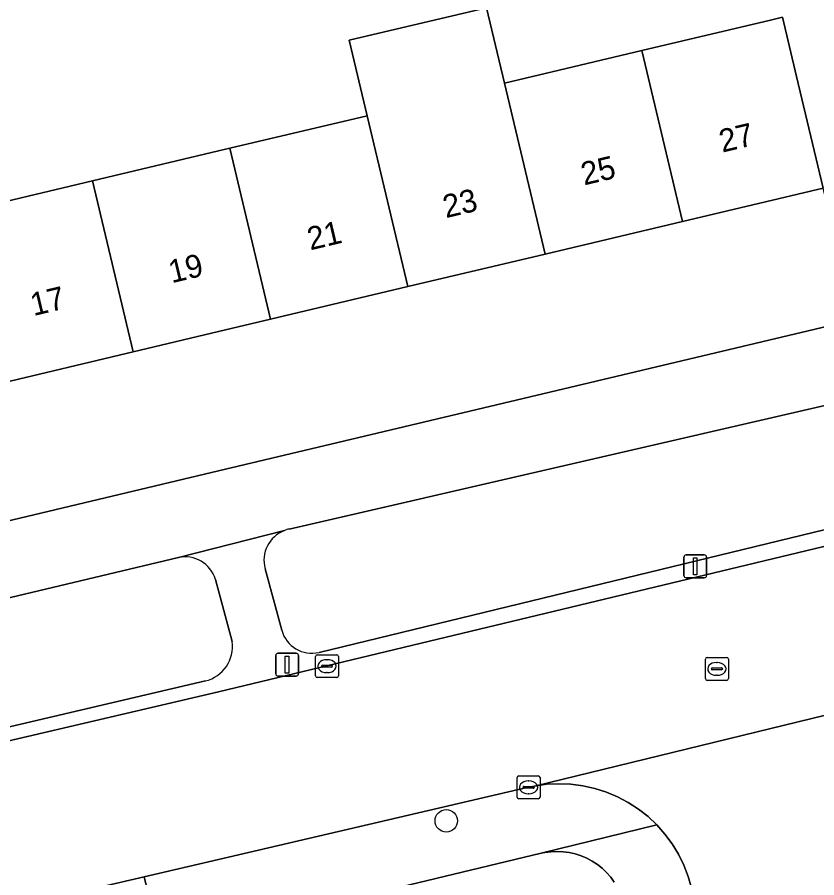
# Model space of a CAD drawing. Extents: x 162026 to 163502, y 387295 to 388169.
# Drawn here: x 162991.22 to 163026.1, y 387764.22 to 387801.76 of the extents above; entities that cross this region are included whole.
import ezdxf

# ---------------------------------------------------------------- set-up
doc = ezdxf.new("R2010")
doc.units = 0
for name, color, linetype in [('IMGEO_Boom', 7, 'Continuous'), ('IMGEO_Erf', 7, 'Continuous'), ('IMGEO_Groenvoorziening', 7, 'Continuous'), ('IMGEO_Kolk', 7, 'Continuous'), ('IMGEO_Lichtmast', 7, 'Continuous'), ('IMGEO_Pand', 7, 'Continuous'), ('IMGEO_Pand_nummerreeks', 7, 'Continuous'), ('IMGEO_Rijbaan_lokaal_open', 7, 'Continuous'), ('IMGEO_Rioolput', 7, 'Continuous'), ('IMGEO_Voetpad_open', 7, 'Continuous')]:
    doc.layers.add(name, color=color, linetype=linetype)

msp = doc.modelspace()

# ---------------------------------------------------------------- linework, layer by layer
at = {"layer": 'IMGEO_Boom'}
msp.add_circle((163009.941, 387766.702), 0.489, dxfattribs=at)
at = {"layer": 'IMGEO_Erf'}
for points in [[(163006.49, 387797.463), (163005.71, 387800.751), (163011.701, 387802.172), (163012.481, 387798.884), (163018.472, 387800.305), (163024.086, 387801.637), (163024.608, 387801.761)], [(162976.18, 387776.302), (163000, 387781.965), (163027.742, 387788.56), (163026.377, 387794.303), (163020.242, 387792.848), (163014.25, 387791.426), (163008.259, 387790.005), (163002.269, 387788.584), (163000, 387788.046), (162996.278, 387787.163), (162990.287, 387785.742), (162984.297, 387784.321), (162978.161, 387782.865), (162976.392, 387790.323), (162981.257, 387791.477), (162982.528, 387791.778), (162988.518, 387793.199), (162994.509, 387794.62), (163000, 387795.923), (163000.5, 387796.042), (163006.49, 387797.463)], [(163017.271, 387764.032), (163017.112, 387764.248), (163016.935, 387764.45), (163016.741, 387764.634), (163016.531, 387764.801), (163016.307, 387764.948), (163016.07, 387765.074), (163015.823, 387765.179), (163015.568, 387765.262), (163015.307, 387765.321), (163015.041, 387765.356), (163014.773, 387765.368), (163014.505, 387765.356), (163014.24, 387765.32), (163014.078, 387765.286), (163007.185, 387763.637)]]:
    msp.add_lwpolyline(points, dxfattribs=at)
at = {"layer": 'IMGEO_Groenvoorziening'}
for points in [[(163026.84, 387784.914), (163003.083, 387779.431)], [(163004.389, 387774.051), (163028.044, 387779.79)], [(162998.254, 387778.189), (162975.037, 387772.663)], [(163002.035, 387777.693), (163002.761, 387775.016)], [(163000.602, 387774.526), (162999.867, 387777.236)], [(162976.681, 387767.465), (162999.431, 387772.803)]]:
    msp.add_lwpolyline(points, dxfattribs=at)
for centre, radius, start, end in [((163003.391, 387778.06), 1.405, 111.2522, 195.1539), ((163003.405, 387778.008), 1.459, 102.7544, 111.0099), ((162998.538, 387776.827), 1.391, 17.0876, 101.7611), ((163004.074, 387775.375), 1.361, 195.2838, 283.4014), ((162999.06, 387774.314), 1.556, 283.7834, 7.8143)]:
    msp.add_arc(centre, radius, start, end, dxfattribs=at)
at = {"layer": 'IMGEO_Kolk'}
for p, q in [((163004.311, 387773.949), (163005.163, 387773.949)), ((163004.236, 387773.023), (163004.236, 387773.875)), ((163004.724, 387773.729), (163004.749, 387773.729)), ((163005.237, 387773.875), (163005.237, 387773.023)), ((163004.495, 387773.443), (163004.495, 387773.455)), ((163004.933, 387773.406), (163004.535, 387773.406)), ((163004.538, 387773.492), (163004.936, 387773.492)), ((163004.747, 387773.169), (163004.722, 387773.169)), ((163004.979, 387773.455), (163004.979, 387773.443)), ((163005.163, 387772.949), (163004.311, 387772.949)), ((163013.104, 387768.663), (163013.956, 387768.663)), ((163013.029, 387767.737), (163013.029, 387768.589)), ((163013.517, 387768.443), (163013.542, 387768.443)), ((163014.03, 387768.589), (163014.03, 387767.737)), ((163013.288, 387768.157), (163013.288, 387768.169)), ((163013.726, 387768.12), (163013.328, 387768.12)), ((163013.331, 387768.206), (163013.729, 387768.206)), ((163013.54, 387767.883), (163013.515, 387767.883)), ((163013.772, 387768.169), (163013.772, 387768.157)), ((163013.956, 387767.663), (163013.104, 387767.663))]:
    msp.add_line(p, q, dxfattribs=at)
for points in [[(163004.311, 387773.949), (163005.163, 387773.949)], [(163004.236, 387773.023), (163004.236, 387773.875)], [(163005.237, 387773.875), (163005.237, 387773.023)], [(163005.163, 387772.949), (163004.311, 387772.949)], [(163013.104, 387768.663), (163013.956, 387768.663)], [(163013.029, 387767.737), (163013.029, 387768.589)], [(163014.03, 387768.589), (163014.03, 387767.737)], [(163013.956, 387767.663), (163013.104, 387767.663)]]:
    msp.add_lwpolyline(points, dxfattribs=at)
for centre, radius, start, end in [((163004.313, 387773.873), 0.0765, 91.552, 178.448), ((163004.313, 387773.873), 0.0765, 91.552, 178.448), ((163005.161, 387773.873), 0.0765, 1.552, 88.448), ((163005.161, 387773.873), 0.0765, 1.552, 88.448), ((163004.535, 387773.452), 0.0403, 85.8775, 175.7526), ((163004.532, 387773.442), 0.0366, 178.938, 274.7102), ((163004.936, 387773.449), 0.043, 264.8664, 352.4533), ((163004.94, 387773.454), 0.0386, 1.7309, 96.639), ((163004.313, 387773.025), 0.0765, 181.552, 268.448), ((163004.313, 387773.025), 0.0765, 181.552, 268.448), ((163005.161, 387773.025), 0.0765, 271.552, 358.448), ((163005.161, 387773.025), 0.0765, 271.552, 358.448), ((163013.106, 387768.587), 0.0765, 91.552, 178.448), ((163013.106, 387768.587), 0.0765, 91.552, 178.448), ((163013.954, 387768.587), 0.0765, 1.552, 88.448), ((163013.954, 387768.587), 0.0765, 1.552, 88.448), ((163013.328, 387768.166), 0.0403, 85.8775, 175.7526), ((163013.325, 387768.156), 0.0366, 178.938, 274.7102), ((163013.729, 387768.163), 0.043, 264.8664, 352.4533), ((163013.733, 387768.168), 0.0386, 1.7309, 96.639), ((163013.106, 387767.739), 0.0765, 181.552, 268.448), ((163013.106, 387767.739), 0.0765, 181.552, 268.448), ((163013.954, 387767.739), 0.0765, 271.552, 358.448), ((163013.954, 387767.739), 0.0765, 271.552, 358.448)]:
    msp.add_arc(centre, radius, start, end, dxfattribs=at)
for centre, major_axis, ratio, start_param, end_param in [((163004.723, 387773.449), (-0.387, 0.002), 0.722429, 4.712389, 7.853982), ((163004.748, 387773.449), (-0.39, 0.002), 0.717154, 1.570796, 4.712389), ((163013.516, 387768.163), (-0.387, 0.002), 0.722429, 4.712389, 7.853982), ((163013.541, 387768.163), (-0.39, 0.002), 0.717154, 1.570796, 4.712389)]:
    msp.add_ellipse(centre, major_axis=major_axis, ratio=ratio, start_param=start_param, end_param=end_param, dxfattribs=at)
at = {"layer": 'IMGEO_Lichtmast'}
for p, q in [((163020.306, 387777.404), (163020.306, 387778.204)), ((163020.306, 387778.204), (163020.306, 387777.404)), ((163020.406, 387778.304), (163021.196, 387778.304)), ((163021.196, 387778.304), (163020.406, 387778.304)), ((163021.296, 387778.204), (163021.296, 387777.404)), ((163021.296, 387777.404), (163021.296, 387778.204)), ((163021.196, 387777.304), (163020.406, 387777.304)), ((163020.406, 387777.304), (163021.196, 387777.304)), ((163002.498, 387773.113), (163002.498, 387773.913)), ((163002.498, 387773.913), (163002.498, 387773.113)), ((163002.598, 387774.013), (163003.388, 387774.013)), ((163003.388, 387774.013), (163002.598, 387774.013)), ((163003.488, 387773.913), (163003.488, 387773.113)), ((163003.488, 387773.113), (163003.488, 387773.913)), ((163003.388, 387773.013), (163002.598, 387773.013)), ((163002.598, 387773.013), (163003.388, 387773.013))]:
    msp.add_line(p, q, dxfattribs=at)
for points in [[(163020.726, 387778.179), (163020.876, 387778.179), (163020.876, 387777.429), (163020.726, 387777.429), (163020.726, 387778.179)], [(163002.918, 387773.888), (163003.068, 387773.888), (163003.068, 387773.138), (163002.918, 387773.138), (163002.918, 387773.888)]]:
    msp.add_lwpolyline(points, dxfattribs=at)
for centre, start, end in [((163020.406, 387778.204), 90, 180), ((163020.406, 387778.204), 90, 180), ((163021.196, 387778.204), 0, 90), ((163021.196, 387778.204), 360, 90), ((163020.406, 387777.404), 180, 270), ((163020.406, 387777.404), 180, 270), ((163021.196, 387777.404), 270, 0), ((163021.196, 387777.404), 270, 0), ((163002.598, 387773.913), 90, 180), ((163002.598, 387773.913), 90, 180), ((163003.388, 387773.913), 0, 90), ((163003.388, 387773.913), 360, 90), ((163002.598, 387773.113), 180, 270), ((163002.598, 387773.113), 180, 270), ((163003.388, 387773.113), 270, 0), ((163003.388, 387773.113), 270, 0)]:
    msp.add_arc(centre, 0.1, start, end, dxfattribs=at)
at = {"layer": 'IMGEO_Pand'}
for points in [[(163012.481, 387798.884), (163011.701, 387802.172), (163005.71, 387800.751), (163006.49, 387797.463), (163008.259, 387790.005), (163014.25, 387791.426)], [(163025.223, 387799.169), (163024.608, 387801.761), (163024.086, 387801.637), (163018.472, 387800.305), (163020.242, 387792.848), (163026.377, 387794.303)], [(163018.472, 387800.305), (163012.481, 387798.884), (163014.25, 387791.426), (163020.242, 387792.848)], [(163002.269, 387788.584), (163008.259, 387790.005), (163006.49, 387797.463), (163000.5, 387796.042)], [(163000.5, 387796.042), (163000, 387795.923), (162994.509, 387794.62), (162996.278, 387787.163), (163000, 387788.046), (163002.269, 387788.584)], [(162990.287, 387785.742), (162996.278, 387787.163), (162994.509, 387794.62), (162988.518, 387793.199)]]:
    msp.add_lwpolyline(points, close=True, dxfattribs=at)
at = {"layer": 'IMGEO_Rijbaan_lokaal_open'}
for points in [[(163122.722, 387801.529), (163105.465, 387797.346), (163101.106, 387796.333), (163094.351, 387794.745), (163090.579, 387793.844), (163070.931, 387789.294), (163052.743, 387784.982), (163034.26, 387780.55), (163031.498, 387779.888), (163000, 387772.335), (162971.634, 387765.701), (162971.108, 387765.577), (162968.341, 387765.076), (162965.539, 387764.824), (162962.719, 387764.894), (162918.695, 387766.118), (162917.37, 387766.165), (162914.9, 387766.271), (162912.957, 387766.355), (162911.453, 387766.405), (162911.219, 387759.305)], [(162993.011, 387763.383), (162996.761, 387764.258), (163000, 387765.014), (163013.533, 387768.166), (163013.79, 387768.22), (163031.31, 387772.496)], [(163031.31, 387772.496), (163013.79, 387768.22), (163014.316, 387768.294), (163014.845, 387768.32), (163015.375, 387768.299), (163015.901, 387768.231), (163016.419, 387768.117), (163016.924, 387767.956), (163017.413, 387767.751), (163017.882, 387767.503), (163018.326, 387767.214), (163018.743, 387766.887), (163019.13, 387766.523), (163019.482, 387766.127), (163019.797, 387765.701), (163020.073, 387765.248), (163020.308, 387764.772), (163020.499, 387764.278), (163020.645, 387763.768)]]:
    msp.add_lwpolyline(points, dxfattribs=at)
at = {"layer": 'IMGEO_Rioolput'}
for p, q in [((163021.245, 387772.904), (163021.245, 387773.756)), ((163021.32, 387773.83), (163022.172, 387773.83)), ((163021.733, 387773.61), (163021.758, 387773.61)), ((163022.246, 387773.756), (163022.246, 387772.904)), ((163021.504, 387773.324), (163021.504, 387773.336)), ((163021.942, 387773.287), (163021.544, 387773.287)), ((163021.547, 387773.373), (163021.945, 387773.373)), ((163021.988, 387773.336), (163021.988, 387773.324)), ((163022.172, 387772.83), (163021.32, 387772.83)), ((163021.756, 387773.05), (163021.731, 387773.05))]:
    msp.add_line(p, q, dxfattribs=at)
for points in [[(163021.245, 387772.904), (163021.245, 387773.756)], [(163021.32, 387773.83), (163022.172, 387773.83)], [(163022.246, 387773.756), (163022.246, 387772.904)], [(163022.172, 387772.83), (163021.32, 387772.83)]]:
    msp.add_lwpolyline(points, dxfattribs=at)
for centre, radius, start, end in [((163021.322, 387773.754), 0.0765, 91.552, 178.448), ((163021.322, 387773.754), 0.0765, 91.552, 178.448), ((163022.17, 387773.754), 0.0765, 1.552, 88.448), ((163022.17, 387773.754), 0.0765, 1.552, 88.448), ((163021.544, 387773.333), 0.0403, 85.8775, 175.7526), ((163021.541, 387773.323), 0.0366, 178.938, 274.7102), ((163021.945, 387773.33), 0.043, 264.8664, 352.4533), ((163021.949, 387773.335), 0.0386, 1.7309, 96.639), ((163021.322, 387772.906), 0.0765, 181.552, 268.448), ((163021.322, 387772.906), 0.0765, 181.552, 268.448), ((163022.17, 387772.906), 0.0765, 271.552, 358.448), ((163022.17, 387772.906), 0.0765, 271.552, 358.448)]:
    msp.add_arc(centre, radius, start, end, dxfattribs=at)
for centre, major_axis, ratio, start_param, end_param in [((163021.732, 387773.33), (-0.387, 0.002), 0.722429, 4.712389, 7.853982), ((163021.757, 387773.33), (-0.39, 0.002), 0.717154, 1.570796, 4.712389)]:
    msp.add_ellipse(centre, major_axis=major_axis, ratio=ratio, start_param=start_param, end_param=end_param, dxfattribs=at)
at = {"layer": 'IMGEO_Voetpad_open'}
for points in [[(163024.608, 387801.761), (163025.223, 387799.169), (163026.377, 387794.303)], [(163051.986, 387794.324), (163029.204, 387788.908), (163027.742, 387788.56), (163000, 387781.965), (162976.18, 387776.302)], [(162999.431, 387772.803), (162976.681, 387767.465), (162971.582, 387766.198), (162971.634, 387765.701), (163000, 387772.335), (163031.498, 387779.888), (163034.26, 387780.55), (163052.743, 387784.982)], [(163003.083, 387779.431), (163026.84, 387784.914)], [(163028.044, 387779.79), (163004.389, 387774.051)], [(162975.037, 387772.663), (162998.254, 387778.189), (163002.882, 387779.37)], [(163002.882, 387779.37), (162998.254, 387778.189)], [(163002.761, 387775.016), (163002.035, 387777.693)], [(162999.867, 387777.236), (163000.602, 387774.526)], [(163007.185, 387763.637), (163014.078, 387765.286), (163019.13, 387766.523), (163018.743, 387766.887), (163018.326, 387767.214), (163017.882, 387767.503), (163017.413, 387767.751), (163016.924, 387767.956), (163016.419, 387768.117), (163015.901, 387768.231), (163015.375, 387768.299), (163014.845, 387768.32), (163014.316, 387768.294), (163013.79, 387768.22), (163013.533, 387768.166), (163000, 387765.014), (162996.761, 387764.258), (162996.874, 387763.772)], [(163020.645, 387763.768), (163020.499, 387764.278), (163020.308, 387764.772), (163020.073, 387765.248), (163019.797, 387765.701), (163019.482, 387766.127), (163019.13, 387766.523), (163014.078, 387765.286), (163014.24, 387765.32), (163014.505, 387765.356), (163014.773, 387765.368), (163015.041, 387765.356), (163015.307, 387765.321), (163015.568, 387765.262), (163015.823, 387765.179), (163016.07, 387765.074), (163016.307, 387764.948), (163016.531, 387764.801), (163016.741, 387764.634), (163016.935, 387764.45), (163017.112, 387764.248), (163017.271, 387764.032)]]:
    msp.add_lwpolyline(points, dxfattribs=at)
msp.add_lwpolyline([(162996.761, 387764.258), (162993.011, 387763.383), (162993.124, 387762.897), (162996.874, 387763.772)], close=True, dxfattribs=at)
for centre, radius, start, end in [((163003.391, 387778.06), 1.405, 111.2522, 195.1539), ((163003.405, 387778.008), 1.459, 102.7544, 111.0099), ((162998.538, 387776.827), 1.391, 17.0876, 101.7611), ((163004.074, 387775.375), 1.361, 195.2838, 283.4014), ((162999.06, 387774.314), 1.556, 283.7834, 7.8143)]:
    msp.add_arc(centre, radius, start, end, dxfattribs=at)

# ---------------------------------------------------------------- texts
at = {"layer": 'IMGEO_Pand_nummerreeks'}
for s, rotation, p in [('27', 13.3442, (163021.978, 387795.849)), ('25', 13.3447, (163015.951, 387794.419)), ('23', 13.3442, (163009.924, 387792.99)), ('21', 13.3447, (163004.007, 387791.586)), ('19', 13.3453, (162997.959, 387790.151)), ('17', 13.3453, (162991.932, 387788.721))]:
    msp.add_text(s, height=1, rotation=rotation, dxfattribs=at).set_placement(p)

doc.saveas('drawing.dxf')
